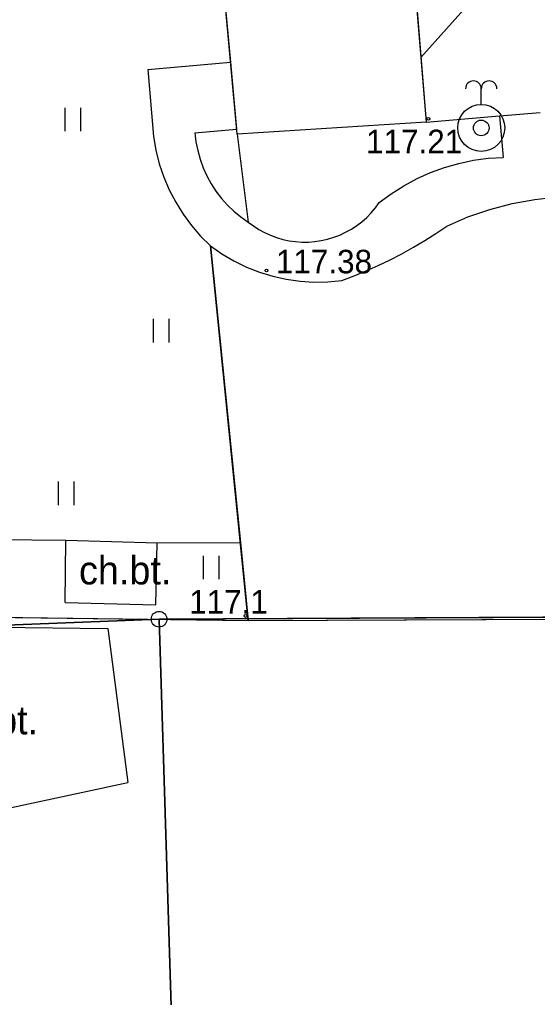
# Model space of a CAD drawing. Extents: x 6434771 to 6436222, y 5663454 to 5664782.
# Drawn here: x 6435047.3 to 6435063.81, y 5664273.25 to 5664304.41 of the extents above; entities that cross this region are included whole.
import ezdxf

# ---------------------------------------------------------------- set-up
doc = ezdxf.new("R2010")
doc.units = 0
for name, color, linetype in [('Warstwa 1', 7, 'Continuous'), ('Warstwa 10', 7, 'Continuous'), ('Warstwa 13', 7, 'Continuous'), ('Warstwa 2', 7, 'Continuous'), ('Warstwa 25', 7, 'Continuous'), ('Warstwa 31', 7, 'Continuous'), ('Warstwa 5', 7, 'Continuous'), ('Warstwa 6', 7, 'Continuous'), ('Warstwa 7', 7, 'Continuous'), ('Warstwa 8', 7, 'Continuous'), ('Warstwa 9', 7, 'Continuous')]:
    doc.layers.add(name, color=color, linetype=linetype)

msp = doc.modelspace()

# ---------------------------------------------------------------- linework, layer by layer
at = {"layer": 'Warstwa 1'}
for p, q in [((6435051.747, 5664285.303), (6435131.289, 5664285.721)), ((6435051.747, 5664285.303), (6435131.289, 5664285.721)), ((6435043.883, 5664284.998), (6435051.747, 5664285.303)), ((6435043.883, 5664284.998), (6435051.747, 5664285.303)), ((6435051.747, 5664285.303), (6435052.339, 5664266.444)), ((6435051.747, 5664285.303), (6435052.339, 5664266.444))]:
    msp.add_line(p, q, dxfattribs=at)
msp.add_lwpolyline([(6435053.025, 5664314.031), (6435059.094, 5664315.587), (6435060.259, 5664301.142), (6435054.234, 5664300.765)], close=True, dxfattribs=at)
at = {"layer": 'Warstwa 10'}
msp.add_circle((6435051.747, 5664285.303), 0.25, dxfattribs=at)
at = {"layer": 'Warstwa 13'}
msp.add_circle((6435054.504, 5664285.407), 0.045, dxfattribs=at)
at = {"layer": 'Warstwa 2'}
for points in [[(6435053.025, 5664314.031), (6435030.29, 5664308.23), (6435040.38, 5664291.29), (6435043.85, 5664285.4), (6435054.59, 5664285.26)], [(6435060.259, 5664301.142), (6435062.6, 5664301.34)], [(6435054.234, 5664300.765), (6435054.59, 5664297.96)], [(6435054.59, 5664285.26), (6435053.39, 5664297.2)], [(6435054.59, 5664285.26), (6435107.65, 5664285.48), (6435131.281, 5664285.5)]]:
    msp.add_lwpolyline(points, dxfattribs=at)
at = {"layer": 'Warstwa 25'}
for centre in [(6435060.334, 5664301.249), (6435055.171, 5664296.417)]:
    msp.add_circle(centre, 0.045, dxfattribs=at)
at = {"layer": 'Warstwa 31'}
msp.add_line((6435062.02, 5664301.71), (6435062.02, 5664302.21), dxfattribs=at)
for radius in [0.75, 0.25]:
    msp.add_circle((6435062.02, 5664300.96), radius, dxfattribs=at)
for centre, start in [((6435061.77, 5664302.21), 0), ((6435062.27, 5664302.21), 360)]:
    msp.add_arc(centre, 0.25, start, 180, dxfattribs=at)
at = {"layer": 'Warstwa 5'}
for p, q in [((6435053.807, 5664305.45), (6435054.025, 5664303.06)), ((6435051.39, 5664302.82), (6435054.025, 5664303.06)), ((6435051.39, 5664302.82), (6435051.57, 5664300.69)), ((6435048.748, 5664300.853), (6435048.748, 5664301.603)), ((6435049.248, 5664300.853), (6435049.248, 5664301.603)), ((6435051.57, 5664300.69), (6435051.645, 5664300.25)), ((6435051.645, 5664300.25), (6435051.755, 5664299.818)), ((6435051.755, 5664299.818), (6435051.898, 5664299.395)), ((6435051.898, 5664299.395), (6435052.073, 5664298.984)), ((6435052.073, 5664298.984), (6435052.279, 5664298.589)), ((6435063.726, 5664298.681), (6435064.457, 5664298.759)), ((6435052.279, 5664298.589), (6435052.515, 5664298.21)), ((6435062.291, 5664298.361), (6435063.002, 5664298.548)), ((6435063.002, 5664298.548), (6435063.726, 5664298.681)), ((6435052.515, 5664298.21), (6435052.78, 5664297.851)), ((6435060.92, 5664297.83), (6435061.595, 5664298.121)), ((6435061.595, 5664298.121), (6435062.291, 5664298.361)), ((6435052.78, 5664297.851), (6435053.073, 5664297.514)), ((6435060.572, 5664297.594), (6435060.92, 5664297.83)), ((6435053.073, 5664297.514), (6435053.39, 5664297.2)), ((6435060.217, 5664297.369), (6435060.572, 5664297.594)), ((6435053.39, 5664297.2), (6435054.34, 5664287.745)), ((6435053.39, 5664297.2), (6435053.753, 5664296.945)), ((6435053.39, 5664297.2), (6435054.34, 5664287.745)), ((6435059.489, 5664296.951), (6435059.856, 5664297.155)), ((6435059.856, 5664297.155), (6435060.217, 5664297.369)), ((6435053.753, 5664296.945), (6435054.135, 5664296.719)), ((6435059.115, 5664296.758), (6435059.489, 5664296.951)), ((6435054.135, 5664296.719), (6435054.533, 5664296.525)), ((6435054.533, 5664296.525), (6435054.946, 5664296.362)), ((6435058.352, 5664296.406), (6435058.736, 5664296.577)), ((6435058.736, 5664296.577), (6435059.115, 5664296.758)), ((6435054.946, 5664296.362), (6435055.37, 5664296.232)), ((6435055.37, 5664296.232), (6435055.803, 5664296.136)), ((6435057.57, 5664296.1), (6435057.964, 5664296.247)), ((6435057.964, 5664296.247), (6435058.352, 5664296.406)), ((6435055.803, 5664296.136), (6435056.243, 5664296.075)), ((6435056.243, 5664296.075), (6435056.685, 5664296.048)), ((6435056.685, 5664296.048), (6435057.129, 5664296.057)), ((6435057.129, 5664296.057), (6435057.57, 5664296.1)), ((6435051.571, 5664294.126), (6435051.571, 5664294.876)), ((6435052.071, 5664294.126), (6435052.071, 5664294.876)), ((6435048.542, 5664288.939), (6435048.542, 5664289.689)), ((6435049.042, 5664288.939), (6435049.042, 5664289.689)), ((6435042.383, 5664287.89), (6435048.77, 5664287.82)), ((6435042.383, 5664287.89), (6435048.77, 5664287.82)), ((6435048.77, 5664287.82), (6435051.69, 5664287.74)), ((6435048.77, 5664287.82), (6435051.69, 5664287.74)), ((6435051.69, 5664287.74), (6435054.34, 5664287.745)), ((6435051.69, 5664287.74), (6435054.34, 5664287.745)), ((6435054.34, 5664287.745), (6435054.59, 5664285.26)), ((6435054.34, 5664287.745), (6435054.59, 5664285.26)), ((6435053.162, 5664286.577), (6435053.162, 5664287.327)), ((6435053.662, 5664286.577), (6435053.662, 5664287.327)), ((6435043.85, 5664285.4), (6435054.59, 5664285.26)), ((6435054.59, 5664285.26), (6435107.65, 5664285.48))]:
    msp.add_line(p, q, dxfattribs=at)
at = {"layer": 'Warstwa 6'}
for points in [[(6435131.289, 5664285.721), (6435130.919, 5664334.482), (6435065.265, 5664317.253), (6435059.094, 5664315.587), (6435053.025, 5664314.031), (6435037.455, 5664310.048), (6435029.81, 5664308.021), (6435043.883, 5664284.998), (6435051.747, 5664285.303)], [(6435098.097, 5664260.969), (6435100.567, 5664260.959), (6435115.929, 5664261.053), (6435131.401, 5664261.136), (6435131.298, 5664276.59), (6435129.994, 5664277.916), (6435129.993, 5664280.316), (6435131.337, 5664281.49), (6435131.289, 5664285.721), (6435051.747, 5664285.303), (6435052.339, 5664266.444)]]:
    msp.add_lwpolyline(points, close=True, dxfattribs=at)
msp.add_lwpolyline([(6435023.267, 5664221.091), (6435055.694, 5664232.199), (6435053.225, 5664236.38), (6435053.027, 5664244.803), (6435052.339, 5664266.444), (6435051.747, 5664285.303), (6435043.883, 5664284.998)], dxfattribs=at)
at = {"layer": 'Warstwa 7'}
msp.add_lwpolyline([(6435099.84, 5664318.89), (6435082.37, 5664315.85), (6435066.92, 5664310.83), (6435060.093, 5664303.205)], dxfattribs=at)
at = {"layer": 'Warstwa 8'}
for p, q in [((6435059.495, 5664310.612), (6435060.259, 5664301.142)), ((6435060.259, 5664301.142), (6435062.6, 5664301.34)), ((6435062.6, 5664301.34), (6435063.9, 5664301.45))]:
    msp.add_line(p, q, dxfattribs=at)
at = {"layer": 'Warstwa 9'}
for p, q in [((6435051.39, 5664302.82), (6435054.025, 5664303.06)), ((6435054.025, 5664303.06), (6435054.22, 5664300.92)), ((6435051.39, 5664302.82), (6435051.57, 5664300.69)), ((6435062.6, 5664301.34), (6435063.9, 5664301.45)), ((6435062.6, 5664301.34), (6435062.72, 5664300.02)), ((6435052.89, 5664300.8), (6435054.22, 5664300.92)), ((6435051.57, 5664300.69), (6435051.645, 5664300.25)), ((6435052.89, 5664300.8), (6435052.923, 5664300.516)), ((6435051.645, 5664300.25), (6435051.755, 5664299.818)), ((6435052.923, 5664300.516), (6435052.978, 5664300.236)), ((6435052.978, 5664300.236), (6435053.054, 5664299.96)), ((6435053.054, 5664299.96), (6435053.151, 5664299.691)), ((6435061.775, 5664299.928), (6435062.246, 5664299.991)), ((6435062.246, 5664299.991), (6435062.72, 5664300.02)), ((6435051.755, 5664299.818), (6435051.898, 5664299.395)), ((6435053.151, 5664299.691), (6435053.268, 5664299.431)), ((6435060.406, 5664299.538), (6435060.852, 5664299.701)), ((6435060.852, 5664299.701), (6435061.309, 5664299.831)), ((6435061.309, 5664299.831), (6435061.775, 5664299.928)), ((6435051.898, 5664299.395), (6435052.073, 5664298.984)), ((6435053.268, 5664299.431), (6435053.406, 5664299.18)), ((6435059.553, 5664299.118), (6435059.972, 5664299.343)), ((6435059.972, 5664299.343), (6435060.406, 5664299.538)), ((6435053.406, 5664299.18), (6435053.562, 5664298.94)), ((6435059.152, 5664298.863), (6435059.553, 5664299.118)), ((6435052.073, 5664298.984), (6435052.279, 5664298.589)), ((6435053.562, 5664298.94), (6435053.736, 5664298.714)), ((6435053.736, 5664298.714), (6435053.927, 5664298.501)), ((6435058.77, 5664298.58), (6435059.152, 5664298.863)), ((6435063.726, 5664298.681), (6435064.457, 5664298.759)), ((6435052.279, 5664298.589), (6435052.515, 5664298.21)), ((6435053.927, 5664298.501), (6435054.134, 5664298.304)), ((6435058.514, 5664298.256), (6435058.648, 5664298.414)), ((6435058.648, 5664298.414), (6435058.77, 5664298.58)), ((6435062.291, 5664298.361), (6435063.002, 5664298.548)), ((6435063.002, 5664298.548), (6435063.726, 5664298.681)), ((6435052.515, 5664298.21), (6435052.78, 5664297.851)), ((6435054.134, 5664298.304), (6435054.356, 5664298.123)), ((6435054.356, 5664298.123), (6435054.59, 5664297.96)), ((6435058.215, 5664297.972), (6435058.37, 5664298.109)), ((6435058.37, 5664298.109), (6435058.514, 5664298.256)), ((6435060.92, 5664297.83), (6435061.595, 5664298.121)), ((6435061.595, 5664298.121), (6435062.291, 5664298.361)), ((6435052.78, 5664297.851), (6435053.073, 5664297.514)), ((6435054.59, 5664297.96), (6435054.755, 5664297.836)), ((6435054.755, 5664297.836), (6435054.928, 5664297.724)), ((6435057.878, 5664297.734), (6435058.051, 5664297.847)), ((6435058.051, 5664297.847), (6435058.215, 5664297.972)), ((6435060.572, 5664297.594), (6435060.92, 5664297.83)), ((6435053.073, 5664297.514), (6435053.39, 5664297.2)), ((6435054.928, 5664297.724), (6435055.109, 5664297.625)), ((6435055.109, 5664297.625), (6435055.297, 5664297.539)), ((6435055.297, 5664297.539), (6435055.491, 5664297.467)), ((6435055.491, 5664297.467), (6435055.689, 5664297.409)), ((6435057.119, 5664297.414), (6435057.317, 5664297.473)), ((6435057.317, 5664297.473), (6435057.51, 5664297.546)), ((6435057.51, 5664297.546), (6435057.697, 5664297.634)), ((6435057.697, 5664297.634), (6435057.878, 5664297.734)), ((6435060.217, 5664297.369), (6435060.572, 5664297.594)), ((6435053.39, 5664297.2), (6435053.753, 5664296.945)), ((6435055.689, 5664297.409), (6435055.891, 5664297.366)), ((6435055.891, 5664297.366), (6435056.095, 5664297.337)), ((6435056.095, 5664297.337), (6435056.301, 5664297.322)), ((6435056.301, 5664297.322), (6435056.508, 5664297.323)), ((6435056.508, 5664297.323), (6435056.713, 5664297.339)), ((6435056.713, 5664297.339), (6435056.918, 5664297.369)), ((6435056.918, 5664297.369), (6435057.119, 5664297.414)), ((6435059.489, 5664296.951), (6435059.856, 5664297.155)), ((6435059.856, 5664297.155), (6435060.217, 5664297.369)), ((6435053.753, 5664296.945), (6435054.135, 5664296.719)), ((6435059.115, 5664296.758), (6435059.489, 5664296.951)), ((6435054.135, 5664296.719), (6435054.533, 5664296.525)), ((6435054.533, 5664296.525), (6435054.946, 5664296.362)), ((6435058.352, 5664296.406), (6435058.736, 5664296.577)), ((6435058.736, 5664296.577), (6435059.115, 5664296.758)), ((6435054.946, 5664296.362), (6435055.37, 5664296.232)), ((6435055.37, 5664296.232), (6435055.803, 5664296.136)), ((6435057.57, 5664296.1), (6435057.964, 5664296.247)), ((6435057.964, 5664296.247), (6435058.352, 5664296.406)), ((6435055.803, 5664296.136), (6435056.243, 5664296.075)), ((6435056.243, 5664296.075), (6435056.685, 5664296.048)), ((6435056.685, 5664296.048), (6435057.129, 5664296.057)), ((6435057.129, 5664296.057), (6435057.57, 5664296.1)), ((6435048.75, 5664285.84), (6435048.77, 5664287.82)), ((6435048.77, 5664287.82), (6435051.69, 5664287.74)), ((6435051.64, 5664285.76), (6435051.69, 5664287.74)), ((6435048.75, 5664285.84), (6435051.64, 5664285.76)), ((6435041.377, 5664285.108), (6435050.113, 5664285.003)), ((6435050.113, 5664285.003), (6435050.754, 5664280.094)), ((6435043.47, 5664278.532), (6435050.754, 5664280.094))]:
    msp.add_line(p, q, dxfattribs=at)

# ---------------------------------------------------------------- texts
at = {"layer": 'Warstwa 13'}
msp.add_text('117.1', height=0.75, dxfattribs=at).set_placement((6435052.706, 5664285.482))
at = {"layer": 'Warstwa 25'}
for s, p in [('117.21', (6435058.348, 5664300.154)), ('117.38', (6435055.471, 5664296.325))]:
    msp.add_text(s, height=0.75, dxfattribs=at).set_placement(p)
at = {"layer": 'Warstwa 9'}
for p in [(6435049.194, 5664286.411), (6435044.946, 5664281.633)]:
    msp.add_text('ch.bt.', height=0.9, dxfattribs=at).set_placement(p)

doc.saveas('drawing.dxf')
